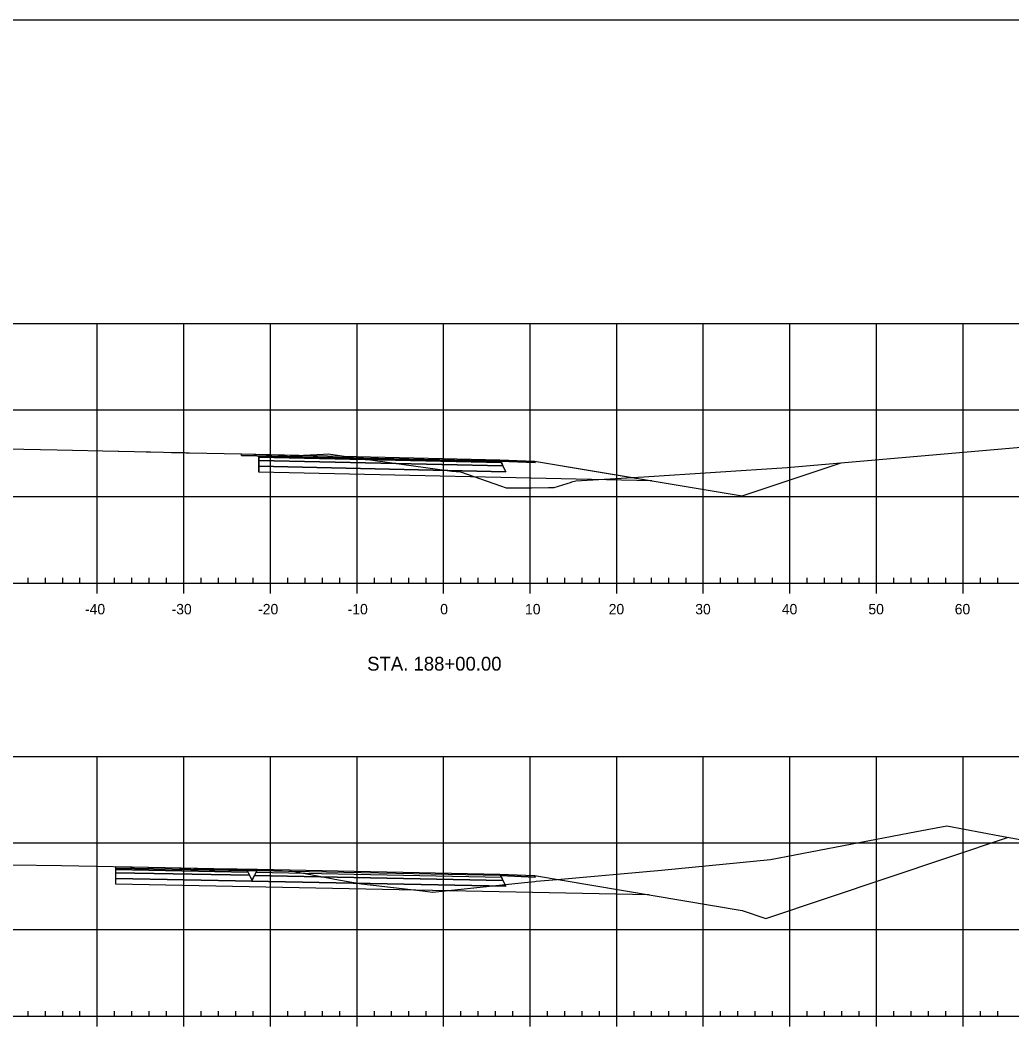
# Model space of a CAD drawing. Extents: x 659657 to 668193, y 633084 to 648639.
# Drawn here: x 667613.6 to 667728.1, y 643605.6 to 643722.4 of the extents above; entities that cross this region are included whole.
import ezdxf

# ---------------------------------------------------------------- set-up
doc = ezdxf.new("R2010")
doc.units = 0
for name, color, linetype in [('R_Axis', 7, 'Continuous'), ('R_Axis Annot', 7, 'Continuous'), ('R_Exist Surface', 7, 'Continuous'), ('R_Fin Surface', 7, 'Continuous'), ('R_Grid', 7, 'Continuous'), ('R_Sub Surface', 7, 'Continuous'), ('T_SIGNAL CONTROL CABINET', 7, 'Continuous'), ('TEMP_SIGNAL_HEAD_STAGE 5', 7, 'Continuous')]:
    doc.layers.add(name, color=color, linetype=linetype)

msp = doc.modelspace()

# ---------------------------------------------------------------- linework, layer by layer
for points in [[(667639.17, 643672.31), (667669.01, 643671.64), (667673.01, 643671.48), (667673.09, 643671.31), (667669.1, 643671.48), (667639.17, 643672.14)], [(667624.64, 643624.67), (667639.73, 643624.37), (667641.01, 643624.35), (667669.01, 643623.79), (667673.01, 643623.62), (667673.09, 643623.45), (667669.1, 643623.62), (667640.93, 643624.18), (667639.81, 643624.2), (667624.64, 643624.5)]]:
    msp.add_lwpolyline(points, close=True)
at = {"layer": 'R_Axis'}
for p, q in [((667614.51, 643657.39), (667614.51, 643657.99)), ((667616.51, 643657.39), (667616.51, 643657.99)), ((667618.51, 643657.39), (667618.51, 643657.99)), ((667620.51, 643657.39), (667620.51, 643657.99)), ((667622.51, 643656.19), (667622.51, 643658.59)), ((667624.51, 643657.39), (667624.51, 643657.99)), ((667626.51, 643657.39), (667626.51, 643657.99)), ((667628.51, 643657.39), (667628.51, 643657.99)), ((667630.51, 643657.39), (667630.51, 643657.99)), ((667632.51, 643656.19), (667632.51, 643658.59)), ((667634.51, 643657.39), (667634.51, 643657.99)), ((667636.51, 643657.39), (667636.51, 643657.99)), ((667638.51, 643657.39), (667638.51, 643657.99)), ((667640.51, 643657.39), (667640.51, 643657.99)), ((667642.51, 643656.19), (667642.51, 643658.59)), ((667644.51, 643657.39), (667644.51, 643657.99)), ((667646.51, 643657.39), (667646.51, 643657.99)), ((667648.51, 643657.39), (667648.51, 643657.99)), ((667650.51, 643657.39), (667650.51, 643657.99)), ((667652.51, 643656.19), (667652.51, 643658.59)), ((667654.51, 643657.39), (667654.51, 643657.99)), ((667656.51, 643657.39), (667656.51, 643657.99)), ((667658.51, 643657.39), (667658.51, 643657.99)), ((667660.51, 643657.39), (667660.51, 643657.99)), ((667662.51, 643656.19), (667662.51, 643658.59)), ((667664.51, 643657.39), (667664.51, 643657.99)), ((667666.51, 643657.39), (667666.51, 643657.99)), ((667668.51, 643657.39), (667668.51, 643657.99)), ((667670.51, 643657.39), (667670.51, 643657.99)), ((667672.51, 643656.19), (667672.51, 643658.59)), ((667674.51, 643657.39), (667674.51, 643657.99)), ((667676.51, 643657.39), (667676.51, 643657.99)), ((667678.51, 643657.39), (667678.51, 643657.99)), ((667680.51, 643657.39), (667680.51, 643657.99)), ((667682.51, 643656.19), (667682.51, 643658.59)), ((667684.51, 643657.39), (667684.51, 643657.99)), ((667686.51, 643657.39), (667686.51, 643657.99)), ((667688.51, 643657.39), (667688.51, 643657.99)), ((667690.51, 643657.39), (667690.51, 643657.99)), ((667692.51, 643656.19), (667692.51, 643658.59)), ((667694.51, 643657.39), (667694.51, 643657.99)), ((667696.51, 643657.39), (667696.51, 643657.99)), ((667698.51, 643657.39), (667698.51, 643657.99)), ((667700.51, 643657.39), (667700.51, 643657.99)), ((667702.51, 643656.19), (667702.51, 643658.59)), ((667704.51, 643657.39), (667704.51, 643657.99)), ((667706.51, 643657.39), (667706.51, 643657.99)), ((667708.51, 643657.39), (667708.51, 643657.99)), ((667710.51, 643657.39), (667710.51, 643657.99)), ((667712.51, 643656.19), (667712.51, 643658.59)), ((667714.51, 643657.39), (667714.51, 643657.99)), ((667716.51, 643657.39), (667716.51, 643657.99)), ((667718.51, 643657.39), (667718.51, 643657.99)), ((667720.51, 643657.39), (667720.51, 643657.99)), ((667722.51, 643656.19), (667722.51, 643658.59)), ((667724.51, 643657.39), (667724.51, 643657.99)), ((667726.51, 643657.39), (667726.51, 643657.99)), ((667512.51, 643657.39), (667812.51, 643657.39)), ((667614.51, 643607.39), (667614.51, 643607.99)), ((667616.51, 643607.39), (667616.51, 643607.99)), ((667618.51, 643607.39), (667618.51, 643607.99)), ((667620.51, 643607.39), (667620.51, 643607.99)), ((667622.51, 643606.19), (667622.51, 643608.59)), ((667624.51, 643607.39), (667624.51, 643607.99)), ((667626.51, 643607.39), (667626.51, 643607.99)), ((667628.51, 643607.39), (667628.51, 643607.99)), ((667630.51, 643607.39), (667630.51, 643607.99)), ((667632.51, 643606.19), (667632.51, 643608.59)), ((667634.51, 643607.39), (667634.51, 643607.99)), ((667636.51, 643607.39), (667636.51, 643607.99)), ((667638.51, 643607.39), (667638.51, 643607.99)), ((667640.51, 643607.39), (667640.51, 643607.99)), ((667642.51, 643606.19), (667642.51, 643608.59)), ((667644.51, 643607.39), (667644.51, 643607.99)), ((667646.51, 643607.39), (667646.51, 643607.99)), ((667648.51, 643607.39), (667648.51, 643607.99)), ((667650.51, 643607.39), (667650.51, 643607.99)), ((667652.51, 643606.19), (667652.51, 643608.59)), ((667654.51, 643607.39), (667654.51, 643607.99)), ((667656.51, 643607.39), (667656.51, 643607.99)), ((667658.51, 643607.39), (667658.51, 643607.99)), ((667660.51, 643607.39), (667660.51, 643607.99)), ((667662.51, 643606.19), (667662.51, 643608.59)), ((667664.51, 643607.39), (667664.51, 643607.99)), ((667666.51, 643607.39), (667666.51, 643607.99)), ((667668.51, 643607.39), (667668.51, 643607.99)), ((667670.51, 643607.39), (667670.51, 643607.99)), ((667672.51, 643606.19), (667672.51, 643608.59)), ((667674.51, 643607.39), (667674.51, 643607.99)), ((667676.51, 643607.39), (667676.51, 643607.99)), ((667678.51, 643607.39), (667678.51, 643607.99)), ((667680.51, 643607.39), (667680.51, 643607.99)), ((667682.51, 643606.19), (667682.51, 643608.59)), ((667684.51, 643607.39), (667684.51, 643607.99)), ((667686.51, 643607.39), (667686.51, 643607.99)), ((667688.51, 643607.39), (667688.51, 643607.99)), ((667690.51, 643607.39), (667690.51, 643607.99)), ((667692.51, 643606.19), (667692.51, 643608.59)), ((667694.51, 643607.39), (667694.51, 643607.99)), ((667696.51, 643607.39), (667696.51, 643607.99)), ((667698.51, 643607.39), (667698.51, 643607.99)), ((667700.51, 643607.39), (667700.51, 643607.99)), ((667702.51, 643606.19), (667702.51, 643608.59)), ((667704.51, 643607.39), (667704.51, 643607.99)), ((667706.51, 643607.39), (667706.51, 643607.99)), ((667708.51, 643607.39), (667708.51, 643607.99)), ((667710.51, 643607.39), (667710.51, 643607.99)), ((667712.51, 643606.19), (667712.51, 643608.59)), ((667714.51, 643607.39), (667714.51, 643607.99)), ((667716.51, 643607.39), (667716.51, 643607.99)), ((667718.51, 643607.39), (667718.51, 643607.99)), ((667720.51, 643607.39), (667720.51, 643607.99)), ((667722.51, 643606.19), (667722.51, 643608.59)), ((667724.51, 643607.39), (667724.51, 643607.99)), ((667726.51, 643607.39), (667726.51, 643607.99)), ((667512.51, 643607.39), (667812.51, 643607.39))]:
    msp.add_line(p, q, dxfattribs=at)
at = {"layer": 'R_Exist Surface'}
for points in [[(667609.45, 643672.97), (667614.01, 643672.87), (667614.01, 643672.87), (667617.86, 643672.79), (667624.93, 643672.63), (667625.01, 643672.63), (667626.8, 643672.59), (667628.15, 643672.56), (667628.67, 643672.54), (667630.16, 643672.51), (667631.08, 643672.49), (667631.1, 643672.49), (667632.59, 643672.46), (667632.73, 643672.45), (667633.03, 643672.45), (667633.16, 643672.44), (667639.17, 643672.31), (667642, 643672.24), (667644.79, 643672.17), (667645.56, 643672.13), (667648.64, 643672.28), (667649.17, 643672.31), (667651.56, 643671.98), (667663.46, 643670.32), (667664.45, 643670.26), (667669.08, 643668.61), (667669.74, 643668.39), (667670.06, 643668.39), (667672.68, 643668.39), (667674.62, 643668.44), (667675.29, 643668.44), (667677.27, 643669.04), (667677.28, 643669.09), (667677.78, 643669.2), (667685.65, 643669.66), (667702.21, 643670.73), (667731.84, 643673.31)], [(667612.57, 643624.88), (667618.39, 643624.79), (667630.33, 643624.56), (667636.97, 643624.42), (667638.68, 643624.39), (667642.04, 643624.31), (667643.88, 643624.18), (667645.3, 643624.1), (667650.38, 643623.12), (667653.02, 643622.68), (667660.08, 643621.85), (667661.22, 643621.7), (667671.87, 643622.83), (667673.03, 643622.95), (667673.21, 643622.97), (667675.63, 643623.19), (667687.67, 643624.26), (667689.64, 643624.46), (667700.27, 643625.47), (667717.12, 643628.72), (667720.65, 643629.36), (667726.75, 643628.23), (667745.64, 643624.78)]]:
    msp.add_lwpolyline(points, dxfattribs=at)
at = {"layer": 'R_Fin Surface'}
for points in [[(667669.1, 643671.48), (667669.18, 643671.31), (667641.17, 643671.93), (667641.17, 643672.1)], [(667641.17, 643671.93), (667669.18, 643671.31), (667669.37, 643670.93), (667641.17, 643671.56)], [(667641.17, 643671.56), (667669.37, 643670.93), (667669.71, 643670.25), (667641.17, 643670.89)], [(667624.64, 643624.5), (667639.81, 643624.2), (667639.9, 643624.03), (667624.64, 643624.34)], [(667624.64, 643624.34), (667639.9, 643624.03), (667640.09, 643623.66), (667624.64, 643623.96)], [(667624.64, 643623.96), (667640.09, 643623.66), (667640.42, 643622.98), (667624.64, 643623.29)], [(667640.85, 643624.01), (667669.18, 643623.45), (667669.37, 643623.07), (667640.66, 643623.64)], [(667669.1, 643623.62), (667640.93, 643624.18), (667640.85, 643624.01), (667669.18, 643623.45)], [(667640.66, 643623.64), (667669.37, 643623.07), (667669.71, 643622.4), (667640.33, 643622.98)]]:
    msp.add_lwpolyline(points, close=True, dxfattribs=at)
at = {"layer": 'R_Grid'}
for p, q in [((667512.51, 643687.39), (667812.51, 643687.39)), ((667622.51, 643657.39), (667622.51, 643687.39)), ((667632.51, 643657.39), (667632.51, 643687.39)), ((667642.51, 643657.39), (667642.51, 643687.39)), ((667652.51, 643657.39), (667652.51, 643687.39)), ((667662.51, 643657.39), (667662.51, 643687.39)), ((667672.51, 643657.39), (667672.51, 643687.39)), ((667682.51, 643657.39), (667682.51, 643687.39)), ((667692.51, 643657.39), (667692.51, 643687.39)), ((667702.51, 643657.39), (667702.51, 643687.39)), ((667712.51, 643657.39), (667712.51, 643687.39)), ((667722.51, 643657.39), (667722.51, 643687.39)), ((667512.51, 643677.39), (667812.51, 643677.39)), ((667512.51, 643667.39), (667812.51, 643667.39)), ((667512.51, 643657.39), (667812.51, 643657.39)), ((667512.51, 643637.39), (667812.51, 643637.39)), ((667512.51, 643637.39), (667812.51, 643637.39)), ((667622.51, 643607.39), (667622.51, 643637.39)), ((667622.51, 643607.39), (667622.51, 643637.39)), ((667632.51, 643607.39), (667632.51, 643637.39)), ((667632.51, 643607.39), (667632.51, 643637.39)), ((667642.51, 643607.39), (667642.51, 643637.39)), ((667642.51, 643607.39), (667642.51, 643637.39)), ((667652.51, 643607.39), (667652.51, 643637.39)), ((667652.51, 643607.39), (667652.51, 643637.39)), ((667662.51, 643607.39), (667662.51, 643637.39)), ((667662.51, 643607.39), (667662.51, 643637.39)), ((667672.51, 643607.39), (667672.51, 643637.39)), ((667672.51, 643607.39), (667672.51, 643637.39)), ((667682.51, 643607.39), (667682.51, 643637.39)), ((667682.51, 643607.39), (667682.51, 643637.39)), ((667692.51, 643607.39), (667692.51, 643637.39)), ((667692.51, 643607.39), (667692.51, 643637.39)), ((667702.51, 643607.39), (667702.51, 643637.39)), ((667702.51, 643607.39), (667702.51, 643637.39)), ((667712.51, 643607.39), (667712.51, 643637.39)), ((667712.51, 643607.39), (667712.51, 643637.39)), ((667722.51, 643607.39), (667722.51, 643637.39)), ((667722.51, 643607.39), (667722.51, 643637.39)), ((667512.51, 643627.39), (667812.51, 643627.39)), ((667512.51, 643627.39), (667812.51, 643627.39)), ((667512.51, 643617.39), (667812.51, 643617.39)), ((667512.51, 643617.39), (667812.51, 643617.39)), ((667512.51, 643607.39), (667812.51, 643607.39)), ((667512.51, 643607.39), (667812.51, 643607.39))]:
    msp.add_line(p, q, dxfattribs=at)
at = {"layer": 'R_Sub Surface'}
for points in [[(667641.17, 643670.89), (667669.71, 643670.25), (667669.1, 643671.48), (667639.17, 643672.14), (667669.1, 643671.48), (667673.09, 643671.31), (667673.01, 643671.48), (667686.56, 643669.21), (667641.17, 643670.22)], [(667624.64, 643623.29), (667640.42, 643622.98), (667639.81, 643624.2), (667640.93, 643624.18), (667640.33, 643622.98), (667669.71, 643622.4), (667669.1, 643623.62), (667673.09, 643623.45), (667673.01, 643623.62), (667686.27, 643621.4), (667624.64, 643622.63)]]:
    msp.add_lwpolyline(points, close=True, dxfattribs=at)
at = {"layer": 'T_SIGNAL CONTROL CABINET'}
msp.add_lwpolyline([(667502.51, 643502.39), (667842.51, 643502.39), (667842.51, 643722.39), (667502.51, 643722.39)], close=True, dxfattribs=at)
at = {"layer": 'TEMP_SIGNAL_HEAD_STAGE 5'}
for points in [[(667641.17, 643672.1), (667641.17, 643670.22)], [(667673.01, 643671.48), (667696.99, 643667.46), (667696.99, 643667.46), (667708.44, 643671.27)], [(667673.01, 643623.62), (667696.99, 643619.6), (667699.73, 643618.69), (667727.76, 643628.05)]]:
    msp.add_lwpolyline(points, dxfattribs=at)

# ---------------------------------------------------------------- texts
at = {"layer": 'R_Axis Annot'}
for s, height, p in [('-40', 1.2, (667621.09, 643653.79)), ('-30', 1.2, (667631.09, 643653.79)), ('-20', 1.2, (667641.09, 643653.79)), ('-10', 1.2, (667651.43, 643653.79)), ('0', 1.2, (667662.12, 643653.79)), ('10', 1.2, (667671.92, 643653.79)), ('20', 1.2, (667681.58, 643653.79)), ('30', 1.2, (667691.58, 643653.79)), ('40', 1.2, (667701.58, 643653.79)), ('50', 1.2, (667711.58, 643653.79)), ('60', 1.2, (667721.55, 643653.79)), ('STA. 188+00.00', 1.6, (667653.68, 643647.29))]:
    msp.add_text(s, height=height, dxfattribs=at).set_placement(p)

doc.saveas('drawing.dxf')
